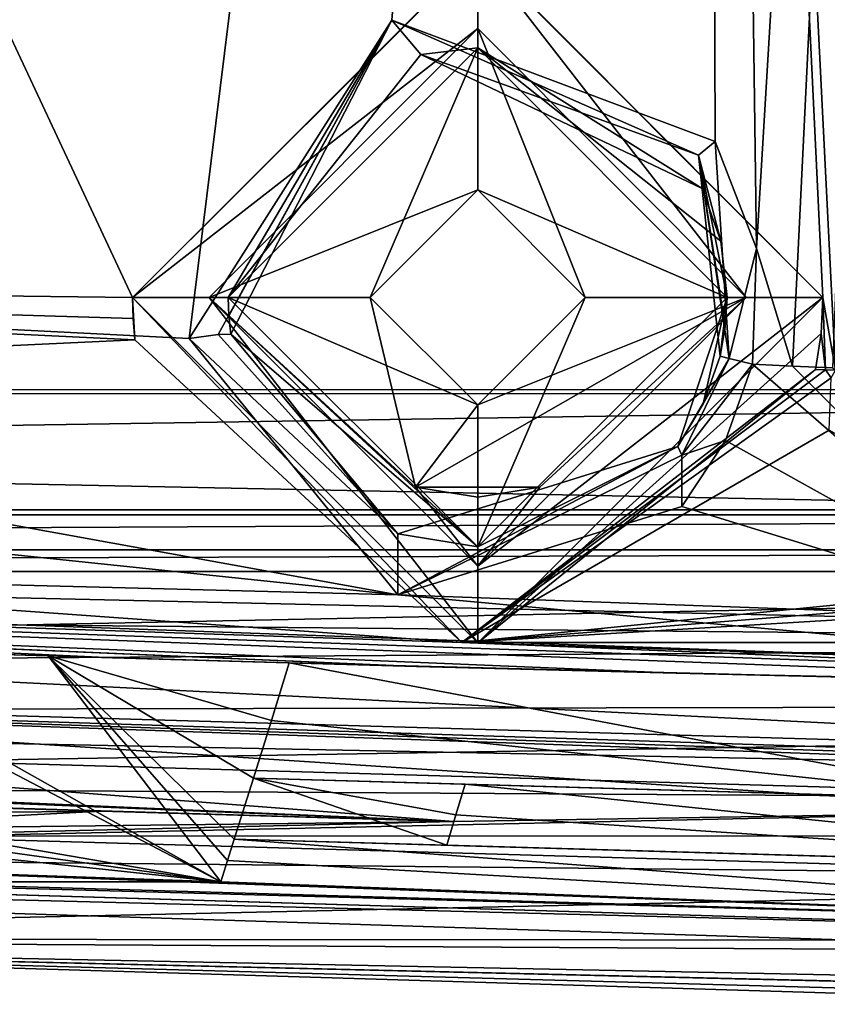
# Model space of a CAD drawing. Extents: x -250 to 250, y -968 to 894.
# Tile 482 of 656: x 192 to 202, y -967 to -955. Entities that reach past the tile are written whole.
import ezdxf

# ---------------------------------------------------------------- set-up
doc = ezdxf.new("R2010")
doc.units = 0
doc.header["$LTSCALE"] = 3.583593
for name, color, linetype in [('4428', 7, 'CONTINUOUS'), ('4429', 7, 'CONTINUOUS'), ('4445', 7, 'CONTINUOUS'), ('4450', 7, 'CONTINUOUS'), ('4455', 7, 'CONTINUOUS'), ('4466', 7, 'CONTINUOUS'), ('4467', 7, 'CONTINUOUS'), ('4469', 7, 'CONTINUOUS'), ('4480', 7, 'CONTINUOUS'), ('4499', 7, 'CONTINUOUS'), ('4548', 7, 'CONTINUOUS'), ('4549', 7, 'CONTINUOUS'), ('4584', 7, 'CONTINUOUS'), ('4585', 7, 'CONTINUOUS'), ('4588', 7, 'CONTINUOUS'), ('4606', 7, 'CONTINUOUS'), ('4622', 7, 'CONTINUOUS'), ('4640', 7, 'CONTINUOUS'), ('4645', 7, 'CONTINUOUS'), ('4649', 7, 'CONTINUOUS'), ('4687', 7, 'CONTINUOUS'), ('4697', 7, 'CONTINUOUS'), ('4736', 7, 'CONTINUOUS'), ('4748', 7, 'CONTINUOUS'), ('4769', 7, 'CONTINUOUS'), ('4773', 7, 'CONTINUOUS'), ('4800', 7, 'CONTINUOUS'), ('4824', 7, 'CONTINUOUS'), ('4826', 7, 'CONTINUOUS'), ('4865', 7, 'CONTINUOUS'), ('4866', 7, 'CONTINUOUS'), ('4877', 7, 'CONTINUOUS'), ('4878', 7, 'CONTINUOUS'), ('4949', 7, 'CONTINUOUS'), ('4963', 7, 'CONTINUOUS'), ('4964', 7, 'CONTINUOUS'), ('4967', 7, 'CONTINUOUS'), ('4986', 7, 'CONTINUOUS'), ('4990', 7, 'CONTINUOUS'), ('5020', 7, 'CONTINUOUS'), ('5022', 7, 'CONTINUOUS'), ('5026', 7, 'CONTINUOUS'), ('5031', 7, 'CONTINUOUS'), ('5059', 7, 'CONTINUOUS'), ('5072', 7, 'CONTINUOUS'), ('5101', 7, 'CONTINUOUS'), ('5129', 7, 'CONTINUOUS')]:
    doc.layers.add(name, color=color, linetype=linetype)

msp = doc.modelspace()

# ---------------------------------------------------------------- linework, layer by layer
at = {"layer": '4428', "color": 7, "linetype": 'CONTINUOUS'}
for points in [[(167.422, -965.176, 4.477), (177.324, -965.504, -0.003), (209.5, -966.394, -10.769), (167.422, -965.176, 4.477)], [(209.5, -966.394, -8.612), (167.422, -965.176, 4.477), (209.5, -966.394, -10.769), (209.5, -966.394, -8.612)]]:
    msp.add_3dface(points, dxfattribs=at)
at = {"layer": '4429', "color": 7, "linetype": 'CONTINUOUS'}
for points in [[(200.779, -958.998, -12.115), (200.108, -960.14, -11.559), (200.439, -959.588, -11.72), (200.779, -958.998, -12.115)], [(200.162, -960.253, -11.869), (200.108, -960.14, -11.559), (200.779, -958.998, -12.115), (200.162, -960.253, -11.869)], [(201.081, -959.072, -12.281), (200.162, -960.253, -11.869), (200.779, -958.998, -12.115), (201.081, -959.072, -12.281)], [(200.659, -958.966, -11.785), (200.779, -958.998, -12.115), (200.439, -959.588, -11.72), (200.659, -958.966, -11.785)], [(201.081, -959.072, -12.281), (200.73, -960.063, -12.173), (200.162, -960.253, -11.869), (201.081, -959.072, -12.281)], [(200.73, -960.063, -12.173), (200.161, -960.922, -11.902), (200.162, -960.253, -11.869), (200.73, -960.063, -12.173)]]:
    msp.add_3dface(points, dxfattribs=at)
at = {"layer": '4445', "color": 7, "linetype": 'CONTINUOUS'}
for points in [[(168.559, -906.012, -5.02), (193, -958.2, -9.32), (197.514, -953.7, -9.693), (168.559, -906.012, -5.02)], [(177.705, -958.014, -8.161), (193, -958.2, -9.32), (168.559, -906.012, -5.02), (177.705, -958.014, -8.161)], [(202, -958.2, -10.364), (199.5, -906.2, -8.831), (197.514, -953.7, -9.693), (202, -958.2, -10.364)], [(202.526, -958.688, -10.444), (199.5, -906.2, -8.831), (202.164, -959.15, -10.406), (202.526, -958.688, -10.444)], [(202.164, -959.15, -10.406), (199.5, -906.2, -8.831), (202, -958.2, -10.364), (202.164, -959.15, -10.406)], [(203.1, -958.154, -10.509), (199.5, -906.2, -8.831), (202.526, -958.688, -10.444), (203.1, -958.154, -10.509)], [(203.1, -958.154, -10.509), (203.1, -934.923, -10.044), (199.5, -906.2, -8.831), (203.1, -958.154, -10.509)], [(193.034, -958.753, -9.341), (193.009, -958.477, -9.33), (177.705, -958.014, -8.161), (193.034, -958.753, -9.341)], [(193.009, -958.477, -9.33), (193, -958.2, -9.32), (177.705, -958.014, -8.161), (193.009, -958.477, -9.33)], [(201.975, -958.671, -10.371), (202.033, -959.145, -10.388), (202, -958.2, -10.364), (201.975, -958.671, -10.371)], [(202.033, -959.145, -10.388), (202.164, -959.15, -10.406), (202, -958.2, -10.364), (202.033, -959.145, -10.388)], [(201.901, -959.14, -10.371), (202.033, -959.145, -10.388), (201.975, -958.671, -10.371), (201.901, -959.14, -10.371)]]:
    msp.add_3dface(points, dxfattribs=at)
at = {"layer": '4450', "color": 7, "linetype": 'CONTINUOUS'}
for points in [[(187.98, -964.752, -3.071), (192.596, -964.893, -4.55), (187.914, -964.945, -3.051), (187.98, -964.752, -3.071)], [(209.5, -966.394, -10.769), (177.324, -965.504, -0.003), (205.209, -964.894, -9.068), (209.5, -966.394, -10.769)], [(205.209, -964.894, -9.068), (177.324, -965.504, -0.003), (197.185, -965.024, -6.111), (205.209, -964.894, -9.068)], [(197.185, -965.024, -6.111), (187.849, -965.139, -3.03), (192.596, -964.893, -4.55), (197.185, -965.024, -6.111)], [(187.849, -965.139, -3.03), (187.914, -964.945, -3.051), (192.596, -964.893, -4.55), (187.849, -965.139, -3.03)], [(177.324, -965.504, -0.003), (187.849, -965.139, -3.03), (197.185, -965.024, -6.111), (177.324, -965.504, -0.003)]]:
    msp.add_3dface(points, dxfattribs=at)
at = {"layer": '4455', "color": 7, "linetype": 'CONTINUOUS'}
msp.add_3dface([(198.311, -960.67, -3.5), (196.689, -960.67, -3.5), (197.5, -960.8, -3.5), (198.311, -960.67, -3.5)], dxfattribs=at)
at = {"layer": '4466', "color": 7, "linetype": 'CONTINUOUS'}
for points in [[(194.25, -958.2, -6.5), (196.76, -955.035, -11.123), (197.5, -954.95, -6.5), (194.25, -958.2, -6.5)], [(196.76, -955.035, -11.123), (200.424, -956.782, -11.694), (197.5, -954.95, -6.5), (196.76, -955.035, -11.123)], [(200.424, -956.782, -11.694), (200.667, -957.47, -11.748), (197.5, -954.95, -6.5), (200.424, -956.782, -11.694)], [(200.667, -957.47, -11.748), (200.75, -958.2, -11.779), (197.5, -954.95, -6.5), (200.667, -957.47, -11.748)], [(200.75, -958.2, -11.779), (200.75, -958.2, -6.5), (197.5, -954.95, -6.5), (200.75, -958.2, -11.779)], [(194.25, -958.2, -10.905), (196.76, -955.035, -11.123), (194.25, -958.2, -6.5), (194.25, -958.2, -10.905)]]:
    msp.add_3dface(points, dxfattribs=at)
at = {"layer": '4467', "color": 7, "linetype": 'CONTINUOUS'}
for points in [[(194.259, -958.439, -10.915), (194.25, -958.2, -10.905), (197.5, -961.45, -6.5), (194.259, -958.439, -10.915)], [(197.5, -961.45, -6.5), (194.25, -958.2, -10.905), (194.25, -958.2, -6.5), (197.5, -961.45, -6.5)], [(200.75, -958.2, -6.5), (200.108, -960.14, -11.559), (197.5, -961.45, -6.5), (200.75, -958.2, -6.5)], [(200.439, -959.588, -11.72), (200.108, -960.14, -11.559), (200.75, -958.2, -6.5), (200.439, -959.588, -11.72)], [(200.659, -958.966, -11.785), (200.439, -959.588, -11.72), (200.75, -958.2, -6.5), (200.659, -958.966, -11.785)], [(200.727, -958.585, -11.785), (200.659, -958.966, -11.785), (200.75, -958.2, -6.5), (200.727, -958.585, -11.785)], [(200.75, -958.2, -11.779), (200.727, -958.585, -11.785), (200.75, -958.2, -6.5), (200.75, -958.2, -11.779)], [(194.285, -958.677, -10.926), (194.259, -958.439, -10.915), (197.5, -961.45, -6.5), (194.285, -958.677, -10.926)], [(196.46, -961.279, -10.467), (194.285, -958.677, -10.926), (197.5, -961.45, -6.5), (196.46, -961.279, -10.467)], [(200.108, -960.14, -11.559), (196.46, -961.279, -10.467), (197.5, -961.45, -6.5), (200.108, -960.14, -11.559)]]:
    msp.add_3dface(points, dxfattribs=at)
at = {"layer": '4469', "color": 7, "linetype": 'CONTINUOUS'}
for points in [[(197.185, -965.024, -6.111), (187.849, -964.745, -3.072), (168.296, -963.772, -4.138), (197.185, -965.024, -6.111)], [(187.914, -964.749, -3.071), (187.849, -964.745, -3.072), (197.185, -965.024, -6.111), (187.914, -964.749, -3.071)], [(187.98, -964.752, -3.071), (187.914, -964.749, -3.071), (192.596, -964.893, -4.55), (187.98, -964.752, -3.071)], [(187.914, -964.749, -3.071), (197.185, -965.024, -6.111), (192.596, -964.893, -4.55), (187.914, -964.749, -3.071)]]:
    msp.add_3dface(points, dxfattribs=at)
at = {"layer": '4480', "color": 7, "linetype": 'CONTINUOUS'}
msp.add_3dface([(194.153, -965.812, -2.96), (187.849, -965.812, -2.96), (191.007, -965.704, -1.929), (194.153, -965.812, -2.96)], dxfattribs=at)
at = {"layer": '4499', "color": 7, "linetype": 'CONTINUOUS'}
for points in [[(187.98, -964.752, -3.071), (194.153, -965.812, -2.96), (188.301, -962.751, -3.281), (187.98, -964.752, -3.071)], [(188.301, -962.751, -3.281), (194.153, -965.812, -2.96), (188.754, -962.773, -3.279), (188.301, -962.751, -3.281)], [(188.754, -962.773, -3.279), (194.153, -965.812, -2.96), (191.902, -962.869, -3.269), (188.754, -962.773, -3.279)], [(194.153, -965.812, -2.96), (194.241, -965.533, -2.989), (191.902, -962.869, -3.269), (194.153, -965.812, -2.96)], [(194.241, -965.533, -2.989), (194.328, -965.254, -3.018), (191.902, -962.869, -3.269), (194.241, -965.533, -2.989)], [(194.328, -965.254, -3.018), (194.577, -964.461, -3.102), (191.902, -962.869, -3.269), (194.328, -965.254, -3.018)], [(194.577, -964.461, -3.102), (194.811, -963.71, -3.18), (191.902, -962.869, -3.269), (194.577, -964.461, -3.102)], [(194.811, -963.71, -3.18), (195.045, -962.96, -3.259), (191.902, -962.869, -3.269), (194.811, -963.71, -3.18)], [(194.577, -964.461, -3.102), (194.328, -965.254, -3.018), (197.096, -965.334, -3.01), (194.577, -964.461, -3.102)], [(197.216, -964.937, -3.052), (194.577, -964.461, -3.102), (197.096, -965.334, -3.01), (197.216, -964.937, -3.052)], [(197.337, -964.541, -3.093), (194.577, -964.461, -3.102), (197.216, -964.937, -3.052), (197.337, -964.541, -3.093)], [(187.914, -964.945, -3.051), (194.153, -965.812, -2.96), (187.98, -964.752, -3.071), (187.914, -964.945, -3.051)], [(187.849, -965.139, -3.03), (194.153, -965.812, -2.96), (187.914, -964.945, -3.051), (187.849, -965.139, -3.03)], [(187.849, -965.812, -2.96), (194.153, -965.812, -2.96), (187.849, -965.139, -3.03), (187.849, -965.812, -2.96)]]:
    msp.add_3dface(points, dxfattribs=at)
at = {"layer": '4548', "color": 7, "linetype": 'CONTINUOUS'}
for points in [[(196.1, -958.2, -3.76), (197.5, -956.8, -6.5), (197.5, -956.8, -3.907), (196.1, -958.2, -3.76)], [(196.1, -958.2, -6.5), (197.5, -956.8, -6.5), (196.1, -958.2, -3.76), (196.1, -958.2, -6.5)], [(197.5, -956.8, -6.5), (198.9, -958.2, -6.5), (197.5, -956.8, -3.907), (197.5, -956.8, -6.5)], [(197.5, -956.8, -3.907), (198.9, -958.2, -6.5), (198.9, -958.2, -3.76), (197.5, -956.8, -3.907)]]:
    msp.add_3dface(points, dxfattribs=at)
at = {"layer": '4549', "color": 7, "linetype": 'CONTINUOUS'}
for points in [[(196.1, -958.2, -6.5), (196.1, -958.2, -3.76), (197.5, -959.6, -3.612), (196.1, -958.2, -6.5)], [(197.5, -959.6, -6.5), (196.1, -958.2, -6.5), (197.5, -959.6, -3.612), (197.5, -959.6, -6.5)], [(198.9, -958.2, -3.76), (197.5, -959.6, -6.5), (197.5, -959.6, -3.612), (198.9, -958.2, -3.76)], [(198.9, -958.2, -6.5), (197.5, -959.6, -6.5), (198.9, -958.2, -3.76), (198.9, -958.2, -6.5)]]:
    msp.add_3dface(points, dxfattribs=at)
at = {"layer": '4584', "color": 7, "linetype": 'CONTINUOUS'}
for points in [[(197.5, -953.7, -5), (193, -958.2, -9.32), (193, -958.2, -5), (197.5, -953.7, -5)], [(197.514, -953.7, -9.693), (193, -958.2, -9.32), (197.5, -953.7, -5), (197.514, -953.7, -9.693)], [(202, -958.2, -5), (197.514, -953.7, -9.693), (197.5, -953.7, -5), (202, -958.2, -5)], [(202, -958.2, -10.364), (197.514, -953.7, -9.693), (202, -958.2, -5), (202, -958.2, -10.364)]]:
    msp.add_3dface(points, dxfattribs=at)
at = {"layer": '4585', "color": 7, "linetype": 'CONTINUOUS'}
for points in [[(197.5, -962.7, -5), (193, -958.2, -5), (197.295, -962.695, -7.418), (197.5, -962.7, -5)], [(193.009, -958.477, -9.33), (193.034, -958.753, -9.341), (193, -958.2, -5), (193.009, -958.477, -9.33)], [(193, -958.2, -5), (193.034, -958.753, -9.341), (197.295, -962.695, -7.418), (193, -958.2, -5)], [(193, -958.2, -9.32), (193.009, -958.477, -9.33), (193, -958.2, -5), (193, -958.2, -9.32)], [(202, -958.2, -10.364), (202, -958.2, -5), (197.5, -962.7, -5), (202, -958.2, -10.364)], [(201.975, -958.671, -10.371), (202, -958.2, -10.364), (197.5, -962.7, -5), (201.975, -958.671, -10.371)], [(201.901, -959.14, -10.371), (201.975, -958.671, -10.371), (197.5, -962.7, -5), (201.901, -959.14, -10.371)], [(201.901, -959.14, -10.371), (197.5, -962.7, -5), (197.295, -962.695, -7.418), (201.901, -959.14, -10.371)]]:
    msp.add_3dface(points, dxfattribs=at)
at = {"layer": '4588', "color": 7, "linetype": 'CONTINUOUS'}
for points in [[(193.034, -958.753, -9.341), (177.705, -958.014, -8.161), (162.344, -960.187, -6.731), (193.034, -958.753, -9.341)], [(197.295, -962.695, -7.418), (193.034, -958.753, -9.341), (162.344, -960.187, -6.731), (197.295, -962.695, -7.418)], [(202.033, -959.145, -10.388), (201.901, -959.14, -10.371), (197.295, -962.695, -7.418), (202.033, -959.145, -10.388)], [(202.033, -959.145, -10.388), (197.295, -962.695, -7.418), (202.108, -959.249, -10.399), (202.033, -959.145, -10.388)], [(202.108, -959.249, -10.399), (197.295, -962.695, -7.418), (202.081, -959.928, -10.334), (202.108, -959.249, -10.399)], [(202.164, -959.15, -10.406), (202.033, -959.145, -10.388), (202.108, -959.249, -10.399), (202.164, -959.15, -10.406)], [(202.081, -959.928, -10.334), (197.295, -962.695, -7.418), (205.5, -961.868, -9.962), (202.081, -959.928, -10.334)], [(162.296, -961.517, -3.957), (197.295, -962.695, -7.418), (162.344, -960.187, -6.731), (162.296, -961.517, -3.957)], [(209.396, -963.292, -8.57), (210.467, -963.234, -9.004), (162.296, -961.517, -3.957), (209.396, -963.292, -8.57)], [(200.089, -963.095, -6.75), (209.396, -963.292, -8.57), (162.296, -961.517, -3.957), (200.089, -963.095, -6.75)], [(196.704, -963.006, -5.942), (200.089, -963.095, -6.75), (162.296, -961.517, -3.957), (196.704, -963.006, -5.942)], [(179.548, -962.269, -4.48), (196.704, -963.006, -5.942), (162.296, -961.517, -3.957), (179.548, -962.269, -4.48)], [(210.467, -963.234, -9.004), (197.295, -962.695, -7.418), (162.296, -961.517, -3.957), (210.467, -963.234, -9.004)], [(205.5, -961.868, -9.962), (197.295, -962.695, -7.418), (205.5, -962.038, -9.814), (205.5, -961.868, -9.962)], [(205.5, -962.038, -9.814), (197.295, -962.695, -7.418), (205.5, -962.2, -9.656), (205.5, -962.038, -9.814)], [(205.5, -962.2, -9.656), (197.295, -962.695, -7.418), (208.837, -962.694, -9.682), (205.5, -962.2, -9.656)], [(197.295, -962.695, -7.418), (211.536, -963.154, -9.442), (208.837, -962.694, -9.682), (197.295, -962.695, -7.418)], [(211.536, -963.154, -9.442), (197.295, -962.695, -7.418), (210.467, -963.234, -9.004), (211.536, -963.154, -9.442)]]:
    msp.add_3dface(points, dxfattribs=at)
at = {"layer": '4606', "color": 7, "linetype": 'CONTINUOUS'}
for points in [[(194.12, -958.685, -11.296), (193.739, -958.736, -11.423), (196.381, -954.59, -11.597), (194.12, -958.685, -11.296)], [(194.285, -958.677, -10.926), (194.12, -958.685, -11.296), (196.381, -954.59, -11.597), (194.285, -958.677, -10.926)], [(194.25, -958.2, -10.905), (196.381, -954.59, -11.597), (196.76, -955.035, -11.123), (194.25, -958.2, -10.905)], [(194.259, -958.439, -10.915), (196.381, -954.59, -11.597), (194.25, -958.2, -10.905), (194.259, -958.439, -10.915)], [(194.285, -958.677, -10.926), (196.381, -954.59, -11.597), (194.259, -958.439, -10.915), (194.285, -958.677, -10.926)], [(196.381, -954.59, -11.597), (200.376, -956.349, -12.034), (196.76, -955.035, -11.123), (196.381, -954.59, -11.597)], [(200.595, -956.169, -12.154), (200.376, -956.349, -12.034), (196.381, -954.59, -11.597), (200.595, -956.169, -12.154)], [(200.376, -956.349, -12.034), (200.424, -956.782, -11.694), (196.76, -955.035, -11.123), (200.376, -956.349, -12.034)]]:
    msp.add_3dface(points, dxfattribs=at)
at = {"layer": '4622', "color": 7, "linetype": 'CONTINUOUS'}
for points in [[(200.421, -904.817, -10.997), (171.94, -957.633, -9.913), (169.302, -905.874, -7.074), (200.421, -904.817, -10.997)], [(193.739, -958.736, -11.423), (171.94, -957.633, -9.913), (200.421, -904.817, -10.997), (193.739, -958.736, -11.423)], [(196.381, -954.59, -11.597), (193.739, -958.736, -11.423), (200.421, -904.817, -10.997), (196.381, -954.59, -11.597)], [(200.595, -956.169, -12.154), (196.381, -954.59, -11.597), (200.421, -904.817, -10.997), (200.595, -956.169, -12.154)], [(203.995, -909.94, -11.759), (201.133, -957.565, -12.254), (200.421, -904.817, -10.997), (203.995, -909.94, -11.759)], [(201.133, -957.565, -12.254), (200.595, -956.169, -12.154), (200.421, -904.817, -10.997), (201.133, -957.565, -12.254)], [(201.604, -959.095, -12.349), (201.133, -957.565, -12.254), (203.995, -909.94, -11.759), (201.604, -959.095, -12.349)], [(202.126, -959.117, -12.418), (201.604, -959.095, -12.349), (203.995, -909.94, -11.759), (202.126, -959.117, -12.418)], [(201.604, -959.095, -12.349), (201.081, -959.072, -12.281), (201.133, -957.565, -12.254), (201.604, -959.095, -12.349)]]:
    msp.add_3dface(points, dxfattribs=at)
at = {"layer": '4640', "color": 7, "linetype": 'CONTINUOUS'}
for points in [[(197.5, -953.7, -5), (193, -958.2, -5), (197.5, -954.7, -5), (197.5, -953.7, -5)], [(201, -958.2, -5), (197.5, -953.7, -5), (197.5, -954.7, -5), (201, -958.2, -5)], [(202, -958.2, -5), (197.5, -953.7, -5), (201, -958.2, -5), (202, -958.2, -5)], [(197.5, -954.7, -5), (193, -958.2, -5), (194, -958.2, -5), (197.5, -954.7, -5)], [(193, -958.2, -5), (197.5, -962.7, -5), (194, -958.2, -5), (193, -958.2, -5)], [(194, -958.2, -5), (197.5, -962.7, -5), (197.5, -961.7, -5), (194, -958.2, -5)], [(202, -958.2, -5), (201, -958.2, -5), (197.5, -961.7, -5), (202, -958.2, -5)], [(197.5, -962.7, -5), (202, -958.2, -5), (197.5, -961.7, -5), (197.5, -962.7, -5)]]:
    msp.add_3dface(points, dxfattribs=at)
at = {"layer": '4645', "color": 7, "linetype": 'CONTINUOUS'}
for points in [[(204.539, -964.75, -6.669), (194.577, -964.461, -3.102), (197.337, -964.541, -3.093), (204.539, -964.75, -6.669)], [(204.539, -964.75, -6.669), (197.337, -964.541, -3.093), (206.779, -964.815, -6.566), (204.539, -964.75, -6.669)]]:
    msp.add_3dface(points, dxfattribs=at)
at = {"layer": '4649', "color": 7, "linetype": 'CONTINUOUS'}
for points in [[(204.539, -964.75, -6.669), (195.045, -962.96, -3.259), (194.811, -963.71, -3.18), (204.539, -964.75, -6.669)], [(202.287, -963.148, -5.824), (195.045, -962.96, -3.259), (204.539, -964.75, -6.669), (202.287, -963.148, -5.824)], [(194.577, -964.461, -3.102), (204.539, -964.75, -6.669), (194.811, -963.71, -3.18), (194.577, -964.461, -3.102)]]:
    msp.add_3dface(points, dxfattribs=at)
at = {"layer": '4687', "color": 7, "linetype": 'CONTINUOUS'}
for points in [[(196.46, -961.279, -10.467), (193.739, -958.736, -11.423), (194.12, -958.685, -11.296), (196.46, -961.279, -10.467)], [(196.46, -962.073, -10.885), (193.739, -958.736, -11.423), (196.46, -961.279, -10.467), (196.46, -962.073, -10.885)], [(194.285, -958.677, -10.926), (196.46, -961.279, -10.467), (194.12, -958.685, -11.296), (194.285, -958.677, -10.926)], [(196.46, -962.073, -10.885), (200.108, -960.14, -11.559), (200.162, -960.253, -11.869), (196.46, -962.073, -10.885)], [(200.108, -960.14, -11.559), (196.46, -962.073, -10.885), (196.46, -961.279, -10.467), (200.108, -960.14, -11.559)], [(200.161, -960.922, -11.902), (196.46, -962.073, -10.885), (200.162, -960.253, -11.869), (200.161, -960.922, -11.902)]]:
    msp.add_3dface(points, dxfattribs=at)
at = {"layer": '4697', "color": 7, "linetype": 'CONTINUOUS'}
for points in [[(197.096, -965.334, -3.01), (194.328, -965.254, -3.018), (205.874, -965.589, -7.18), (197.096, -965.334, -3.01)], [(197.096, -965.334, -3.01), (205.874, -965.589, -7.18), (208.194, -965.656, -7.121), (197.096, -965.334, -3.01)]]:
    msp.add_3dface(points, dxfattribs=at)
at = {"layer": '4736', "color": 7, "linetype": 'CONTINUOUS'}
for points in [[(197.337, -964.541, -3.093), (197.216, -964.937, -3.052), (208.194, -965.656, -7.121), (197.337, -964.541, -3.093)], [(197.337, -964.541, -3.093), (208.194, -965.656, -7.121), (206.779, -964.815, -6.566), (197.337, -964.541, -3.093)], [(197.216, -964.937, -3.052), (197.096, -965.334, -3.01), (208.194, -965.656, -7.121), (197.216, -964.937, -3.052)]]:
    msp.add_3dface(points, dxfattribs=at)
at = {"layer": '4748', "color": 7, "linetype": 'CONTINUOUS'}
for points in [[(196.704, -963.006, -5.942), (179.548, -962.269, -4.48), (192.742, -962.893, -4.584), (196.704, -963.006, -5.942)], [(179.548, -962.269, -4.48), (188.754, -962.773, -3.279), (192.742, -962.893, -4.584), (179.548, -962.269, -4.48)]]:
    msp.add_3dface(points, dxfattribs=at)
at = {"layer": '4769', "color": 7, "linetype": 'CONTINUOUS'}
for points in [[(209.5, -966.394, -8.612), (187.849, -965.6, -0.937), (167.422, -965.176, 4.477), (209.5, -966.394, -8.612)], [(194.328, -965.254, -3.018), (194.241, -965.533, -2.989), (209.5, -966.394, -8.612), (194.328, -965.254, -3.018)], [(205.874, -965.589, -7.18), (194.328, -965.254, -3.018), (209.5, -966.394, -8.612), (205.874, -965.589, -7.18)], [(194.241, -965.533, -2.989), (194.153, -965.812, -2.96), (209.5, -966.394, -8.612), (194.241, -965.533, -2.989)], [(191.007, -965.704, -1.929), (187.849, -965.6, -0.937), (209.5, -966.394, -8.612), (191.007, -965.704, -1.929)], [(194.153, -965.812, -2.96), (191.007, -965.704, -1.929), (209.5, -966.394, -8.612), (194.153, -965.812, -2.96)]]:
    msp.add_3dface(points, dxfattribs=at)
at = {"layer": '4773', "color": 7, "linetype": 'CONTINUOUS'}
for points in [[(196.689, -960.67, -3.5), (197.5, -960.8, -3.486), (197.5, -960.8, -3.5), (196.689, -960.67, -3.5)], [(197.5, -960.8, -3.486), (198.311, -960.67, -3.5), (197.5, -960.8, -3.5), (197.5, -960.8, -3.486)]]:
    msp.add_3dface(points, dxfattribs=at)
at = {"layer": '4800', "color": 7, "linetype": 'CONTINUOUS'}
for points in [[(200.595, -956.169, -12.154), (200.779, -958.998, -12.115), (200.376, -956.349, -12.034), (200.595, -956.169, -12.154)], [(200.779, -958.998, -12.115), (200.595, -956.169, -12.154), (201.133, -957.565, -12.254), (200.779, -958.998, -12.115)], [(200.75, -958.2, -11.779), (200.376, -956.349, -12.034), (200.727, -958.585, -11.785), (200.75, -958.2, -11.779)], [(200.667, -957.47, -11.748), (200.376, -956.349, -12.034), (200.75, -958.2, -11.779), (200.667, -957.47, -11.748)], [(200.424, -956.782, -11.694), (200.376, -956.349, -12.034), (200.667, -957.47, -11.748), (200.424, -956.782, -11.694)], [(200.376, -956.349, -12.034), (200.659, -958.966, -11.785), (200.727, -958.585, -11.785), (200.376, -956.349, -12.034)], [(200.779, -958.998, -12.115), (200.659, -958.966, -11.785), (200.376, -956.349, -12.034), (200.779, -958.998, -12.115)], [(201.081, -959.072, -12.281), (200.779, -958.998, -12.115), (201.133, -957.565, -12.254), (201.081, -959.072, -12.281)]]:
    msp.add_3dface(points, dxfattribs=at)
at = {"layer": '4824', "color": 7, "linetype": 'CONTINUOUS'}
for points in [[(188.754, -962.773, -3.279), (191.902, -962.869, -3.269), (192.742, -962.893, -4.584), (188.754, -962.773, -3.279)], [(191.902, -962.869, -3.269), (195.045, -962.96, -3.259), (192.742, -962.893, -4.584), (191.902, -962.869, -3.269)], [(195.045, -962.96, -3.259), (196.704, -963.006, -5.942), (192.742, -962.893, -4.584), (195.045, -962.96, -3.259)], [(196.704, -963.006, -5.942), (195.045, -962.96, -3.259), (202.287, -963.148, -5.824), (196.704, -963.006, -5.942)], [(200.089, -963.095, -6.75), (196.704, -963.006, -5.942), (202.287, -963.148, -5.824), (200.089, -963.095, -6.75)], [(209.396, -963.292, -8.57), (200.089, -963.095, -6.75), (202.287, -963.148, -5.824), (209.396, -963.292, -8.57)]]:
    msp.add_3dface(points, dxfattribs=at)
at = {"layer": '4826', "color": 7, "linetype": 'CONTINUOUS'}
for points in [[(194.25, -958.2, -6.5), (197.5, -954.95, -6.5), (196.1, -958.2, -6.5), (194.25, -958.2, -6.5)], [(196.1, -958.2, -6.5), (197.5, -954.95, -6.5), (197.5, -956.8, -6.5), (196.1, -958.2, -6.5)], [(197.5, -954.95, -6.5), (200.75, -958.2, -6.5), (197.5, -956.8, -6.5), (197.5, -954.95, -6.5)], [(200.75, -958.2, -6.5), (198.9, -958.2, -6.5), (197.5, -956.8, -6.5), (200.75, -958.2, -6.5)], [(197.5, -959.6, -6.5), (194.25, -958.2, -6.5), (196.1, -958.2, -6.5), (197.5, -959.6, -6.5)], [(197.5, -961.45, -6.5), (194.25, -958.2, -6.5), (197.5, -959.6, -6.5), (197.5, -961.45, -6.5)], [(198.9, -958.2, -6.5), (197.5, -961.45, -6.5), (197.5, -959.6, -6.5), (198.9, -958.2, -6.5)], [(200.75, -958.2, -6.5), (197.5, -961.45, -6.5), (198.9, -958.2, -6.5), (200.75, -958.2, -6.5)]]:
    msp.add_3dface(points, dxfattribs=at)
at = {"layer": '4865', "color": 7, "linetype": 'CONTINUOUS'}
for points in [[(194, -958.2, -3.76), (197.5, -956.8, -3.907), (197.5, -954.7, -4.127), (194, -958.2, -3.76)], [(197.5, -956.8, -3.907), (198.9, -958.2, -3.76), (197.5, -954.7, -4.127), (197.5, -956.8, -3.907)], [(198.9, -958.2, -3.76), (201, -958.2, -3.76), (197.5, -954.7, -4.127), (198.9, -958.2, -3.76)], [(196.1, -958.2, -3.76), (197.5, -956.8, -3.907), (194, -958.2, -3.76), (196.1, -958.2, -3.76)], [(196.1, -958.2, -3.76), (194, -958.2, -3.76), (196.689, -960.67, -3.5), (196.1, -958.2, -3.76)], [(194, -958.2, -3.76), (197.5, -961.7, -3.392), (196.689, -960.67, -3.5), (194, -958.2, -3.76)], [(197.5, -959.6, -3.612), (196.1, -958.2, -3.76), (196.689, -960.67, -3.5), (197.5, -959.6, -3.612)], [(201, -958.2, -3.76), (197.5, -959.6, -3.612), (196.689, -960.67, -3.5), (201, -958.2, -3.76)], [(201, -958.2, -3.76), (196.689, -960.67, -3.5), (198.311, -960.67, -3.5), (201, -958.2, -3.76)], [(198.9, -958.2, -3.76), (197.5, -959.6, -3.612), (201, -958.2, -3.76), (198.9, -958.2, -3.76)], [(197.5, -961.7, -3.392), (201, -958.2, -3.76), (198.311, -960.67, -3.5), (197.5, -961.7, -3.392)], [(196.689, -960.67, -3.5), (197.5, -961.7, -3.392), (197.5, -960.8, -3.486), (196.689, -960.67, -3.5)], [(197.5, -960.8, -3.486), (197.5, -961.7, -3.392), (198.311, -960.67, -3.5), (197.5, -960.8, -3.486)]]:
    msp.add_3dface(points, dxfattribs=at)
at = {"layer": '4866', "color": 7, "linetype": 'CONTINUOUS'}
for points in [[(140.003, -956.179, -10.492), (196.46, -962.073, -10.885), (139.762, -960.618, -9.048), (140.003, -956.179, -10.492)], [(171.94, -957.633, -9.913), (196.46, -962.073, -10.885), (140.003, -956.179, -10.492), (171.94, -957.633, -9.913)], [(193.739, -958.736, -11.423), (196.46, -962.073, -10.885), (171.94, -957.633, -9.913), (193.739, -958.736, -11.423)], [(201.081, -959.072, -12.281), (204.891, -962.377, -11.963), (200.73, -960.063, -12.173), (201.081, -959.072, -12.281)], [(201.081, -959.072, -12.281), (201.604, -959.095, -12.349), (204.891, -962.377, -11.963), (201.081, -959.072, -12.281)], [(202.126, -959.117, -12.418), (204.891, -962.377, -11.963), (201.604, -959.095, -12.349), (202.126, -959.117, -12.418)], [(204.891, -962.377, -11.963), (200.161, -960.922, -11.902), (200.73, -960.063, -12.173), (204.891, -962.377, -11.963)], [(197.185, -965.024, -6.111), (139.398, -962.665, -4.843), (139.762, -960.618, -9.048), (197.185, -965.024, -6.111)], [(211.277, -964.205, -11.499), (205.209, -964.894, -9.068), (139.762, -960.618, -9.048), (211.277, -964.205, -11.499)], [(211.277, -964.205, -11.499), (139.762, -960.618, -9.048), (206.59, -963.001, -11.824), (211.277, -964.205, -11.499)], [(139.762, -960.618, -9.048), (196.46, -962.073, -10.885), (206.59, -963.001, -11.824), (139.762, -960.618, -9.048)], [(205.209, -964.894, -9.068), (197.185, -965.024, -6.111), (139.762, -960.618, -9.048), (205.209, -964.894, -9.068)], [(196.46, -962.073, -10.885), (200.161, -960.922, -11.902), (204.891, -962.377, -11.963), (196.46, -962.073, -10.885)], [(206.59, -963.001, -11.824), (196.46, -962.073, -10.885), (204.891, -962.377, -11.963), (206.59, -963.001, -11.824)], [(197.185, -965.024, -6.111), (168.296, -963.772, -4.138), (139.398, -962.665, -4.843), (197.185, -965.024, -6.111)]]:
    msp.add_3dface(points, dxfattribs=at)
at = {"layer": '4877', "color": 7, "linetype": 'CONTINUOUS'}
for points in [[(194, -958.2, -5), (194, -958.2, -3.76), (197.5, -954.7, -4.127), (194, -958.2, -5)], [(197.5, -954.7, -5), (194, -958.2, -5), (197.5, -954.7, -4.127), (197.5, -954.7, -5)], [(201, -958.2, -3.76), (197.5, -954.7, -5), (197.5, -954.7, -4.127), (201, -958.2, -3.76)], [(201, -958.2, -5), (197.5, -954.7, -5), (201, -958.2, -3.76), (201, -958.2, -5)]]:
    msp.add_3dface(points, dxfattribs=at)
at = {"layer": '4878', "color": 7, "linetype": 'CONTINUOUS'}
for points in [[(197.5, -961.7, -5), (197.5, -961.7, -3.392), (194, -958.2, -3.76), (197.5, -961.7, -5)], [(194, -958.2, -5), (197.5, -961.7, -5), (194, -958.2, -3.76), (194, -958.2, -5)], [(197.5, -961.7, -5), (201, -958.2, -5), (197.5, -961.7, -3.392), (197.5, -961.7, -5)], [(201, -958.2, -5), (201, -958.2, -3.76), (197.5, -961.7, -3.392), (201, -958.2, -5)]]:
    msp.add_3dface(points, dxfattribs=at)
at = {"layer": '4949', "color": 7, "linetype": 'CONTINUOUS'}
for points in [[(206.895, -964.718, -7.578), (206.895, -964.718, -6.504), (163.142, -963.449, 6.419), (206.895, -964.718, -7.578)], [(163.148, -963.449, 5.397), (206.895, -964.718, -7.578), (163.142, -963.449, 6.419), (163.148, -963.449, 5.397)]]:
    msp.add_3dface(points, dxfattribs=at)
at = {"layer": '4963', "color": 7, "linetype": 'CONTINUOUS'}
for points in [[(163.132, -964.449, 5.4), (206.895, -965.718, -7.578), (170.313, -965.343, 3.814), (163.132, -964.449, 5.4)], [(206.895, -965.718, -7.578), (206.895, -966.444, -7.578), (170.313, -965.343, 3.814), (206.895, -965.718, -7.578)]]:
    msp.add_3dface(points, dxfattribs=at)
at = {"layer": '4964', "color": 7, "linetype": 'CONTINUOUS'}
for points in [[(132.5, -959.454, 19.643), (218.3, -959.454, 19.642), (132.5, -960.776, 14.806), (132.5, -959.454, 19.643)], [(218.3, -959.454, 19.642), (218.3, -962.719, 5.688), (132.5, -960.776, 14.806), (218.3, -959.454, 19.642)], [(132.5, -960.776, 14.806), (218.3, -962.719, 5.688), (132.5, -961.905, 9.922), (132.5, -960.776, 14.806)], [(132.5, -961.905, 9.922), (218.3, -962.719, 5.688), (170.297, -963.032, 3.817), (132.5, -961.905, 9.922)], [(170.297, -963.032, 3.817), (218.3, -962.719, 5.688), (207.895, -964.128, -5.104), (170.297, -963.032, 3.817)], [(206.895, -964.211, -6.104), (170.297, -963.032, 3.817), (207.895, -964.128, -5.104), (206.895, -964.211, -6.104)], [(206.895, -964.318, -7.578), (170.297, -963.032, 3.817), (206.895, -964.267, -6.841), (206.895, -964.318, -7.578)], [(206.895, -964.267, -6.841), (170.297, -963.032, 3.817), (206.895, -964.211, -6.104), (206.895, -964.267, -6.841)]]:
    msp.add_3dface(points, dxfattribs=at)
at = {"layer": '4967', "color": 7, "linetype": 'CONTINUOUS'}
for points in [[(130.545, -904.634, -1.202), (208.33, -904.634, -1.202), (130.545, -960.969, 4.719), (130.545, -904.634, -1.202)], [(208.33, -904.634, -1.202), (208.33, -960.969, 4.719), (130.545, -960.969, 4.719), (208.33, -904.634, -1.202)]]:
    msp.add_3dface(points, dxfattribs=at)
at = {"layer": '4986', "color": 7, "linetype": 'CONTINUOUS'}
for points in [[(206.895, -966.444, -7.578), (170.331, -965.344, 1.754), (170.313, -965.343, 3.814), (206.895, -966.444, -7.578)], [(206.895, -966.444, -7.578), (206.895, -966.444, -9.726), (170.331, -965.344, 1.754), (206.895, -966.444, -7.578)]]:
    msp.add_3dface(points, dxfattribs=at)
at = {"layer": '4990', "color": 7, "linetype": 'CONTINUOUS'}
for points in [[(200.611, -949.077, 21.568), (225.657, -961.03, 22.824), (204.384, -947.358, 21.387), (200.611, -949.077, 21.568)], [(132.181, -949.077, 21.568), (132.5, -961.03, 22.824), (200.611, -949.077, 21.568), (132.181, -949.077, 21.568)], [(132.5, -961.03, 22.824), (225.657, -961.03, 22.824), (200.611, -949.077, 21.568), (132.5, -961.03, 22.824)]]:
    msp.add_3dface(points, dxfattribs=at)
at = {"layer": '5020', "color": 7, "linetype": 'CONTINUOUS'}
for points in [[(130.545, -960.969, 4.719), (208.33, -960.969, 4.719), (130.55, -959.402, 19.637), (130.545, -960.969, 4.719)], [(208.33, -960.969, 4.719), (208.33, -959.402, 19.637), (130.55, -959.402, 19.637), (208.33, -960.969, 4.719)]]:
    msp.add_3dface(points, dxfattribs=at)
at = {"layer": '5022', "color": 7, "linetype": 'CONTINUOUS'}
for points in [[(206.895, -966.444, -9.726), (161.702, -965.277, 3.651), (170.331, -965.344, 1.754), (206.895, -966.444, -9.726)], [(206.895, -966.444, -9.726), (206.895, -966.713, -9.726), (161.702, -965.277, 3.651), (206.895, -966.444, -9.726)]]:
    msp.add_3dface(points, dxfattribs=at)
at = {"layer": '5026', "color": 7, "linetype": 'CONTINUOUS'}
for points in [[(163.127, -964.449, 6.422), (206.895, -965.718, -6.504), (163.132, -964.449, 5.4), (163.127, -964.449, 6.422)], [(206.895, -965.718, -6.504), (206.895, -965.718, -7.578), (163.132, -964.449, 5.4), (206.895, -965.718, -6.504)]]:
    msp.add_3dface(points, dxfattribs=at)
at = {"layer": '5031', "color": 7, "linetype": 'CONTINUOUS'}
for points in [[(225.657, -961.03, 22.824), (132.5, -961.03, 22.824), (132.5, -961.488, 22.713), (225.657, -961.03, 22.824)], [(225.657, -961.03, 22.824), (132.5, -961.488, 22.713), (225.657, -961.488, 22.713), (225.657, -961.03, 22.824)], [(132.5, -961.772, 22.336), (225.657, -961.772, 22.336), (225.657, -961.488, 22.713), (132.5, -961.772, 22.336)], [(132.5, -961.488, 22.713), (132.5, -961.772, 22.336), (225.657, -961.488, 22.713), (132.5, -961.488, 22.713)]]:
    msp.add_3dface(points, dxfattribs=at)
at = {"layer": '5059', "color": 7, "linetype": 'CONTINUOUS'}
for points in [[(225.657, -961.772, 22.336), (132.5, -963.672, 15.59), (235.96, -963.475, 16.359), (225.657, -961.772, 22.336)], [(132.5, -961.772, 22.336), (132.5, -963.672, 15.59), (225.657, -961.772, 22.336), (132.5, -961.772, 22.336)], [(132.5, -963.672, 15.59), (132.5, -965.203, 8.751), (235.96, -963.475, 16.359), (132.5, -963.672, 15.59)], [(235.96, -963.475, 16.359), (132.5, -965.203, 8.751), (239.267, -965.221, 8.662), (235.96, -963.475, 16.359)], [(132.5, -965.203, 8.751), (178.88, -966.554, 0.393), (239.267, -965.221, 8.662), (132.5, -965.203, 8.751)], [(178.88, -966.554, 0.393), (240.3, -966.593, 0.087), (239.267, -965.221, 8.662), (178.88, -966.554, 0.393)], [(207.895, -967.139, -5.104), (240.3, -966.593, 0.087), (178.88, -966.554, 0.393), (207.895, -967.139, -5.104)], [(206.895, -967.406, -8.936), (206.895, -967.321, -7.519), (178.88, -966.554, 0.393), (206.895, -967.406, -8.936)], [(206.895, -967.321, -7.519), (206.895, -967.22, -6.104), (178.88, -966.554, 0.393), (206.895, -967.321, -7.519)], [(206.895, -967.22, -6.104), (207.895, -967.139, -5.104), (178.88, -966.554, 0.393), (206.895, -967.22, -6.104)]]:
    msp.add_3dface(points, dxfattribs=at)
at = {"layer": '5072', "color": 7, "linetype": 'CONTINUOUS'}
for points in [[(206.895, -964.718, -6.504), (163.127, -964.449, 6.422), (163.142, -963.449, 6.419), (206.895, -964.718, -6.504)], [(206.895, -965.718, -6.504), (163.127, -964.449, 6.422), (206.895, -964.718, -6.504), (206.895, -965.718, -6.504)]]:
    msp.add_3dface(points, dxfattribs=at)
at = {"layer": '5101', "color": 7, "linetype": 'CONTINUOUS'}
for points in [[(170.297, -963.032, 3.817), (206.895, -964.318, -7.578), (163.148, -963.449, 5.397), (170.297, -963.032, 3.817)], [(163.148, -963.449, 5.397), (206.895, -964.318, -7.578), (206.895, -964.718, -7.578), (163.148, -963.449, 5.397)]]:
    msp.add_3dface(points, dxfattribs=at)
at = {"layer": '5129', "color": 7, "linetype": 'CONTINUOUS'}
for points in [[(206.895, -966.713, -9.726), (178.88, -966.554, 0.393), (161.702, -965.277, 3.651), (206.895, -966.713, -9.726)], [(178.88, -966.554, 0.393), (206.895, -966.713, -9.726), (206.895, -967.215, -9.497), (178.88, -966.554, 0.393)], [(206.895, -967.406, -8.936), (178.88, -966.554, 0.393), (206.895, -967.215, -9.497), (206.895, -967.406, -8.936)]]:
    msp.add_3dface(points, dxfattribs=at)

doc.saveas('drawing.dxf')
